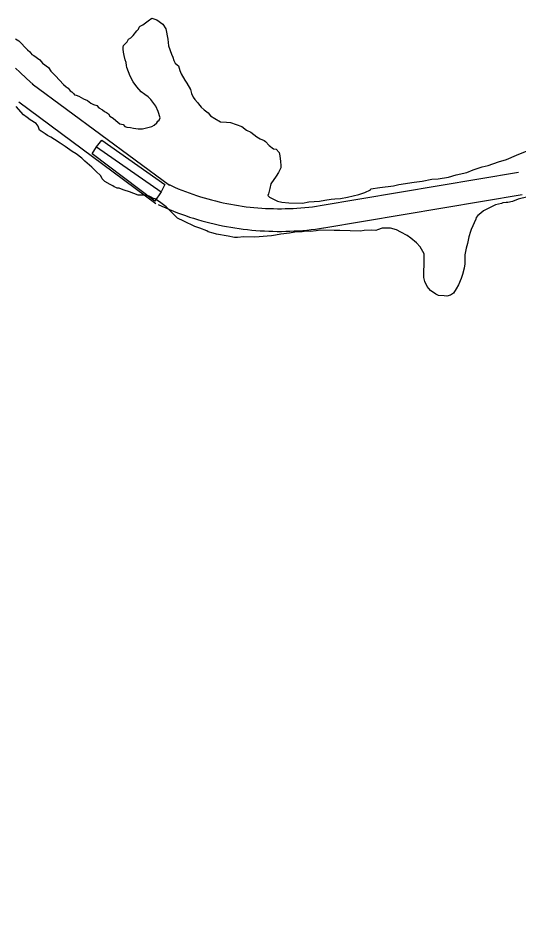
# Model space of a CAD drawing. Extents: x 3263578 to 3301413, y 764927 to 798602.
# Drawn here: x 3294885 to 3295548, y 784397 to 785610 of the extents above; entities that cross this region are included whole.
import ezdxf

# ---------------------------------------------------------------- set-up
doc = ezdxf.new("R2010")
doc.units = 0
for name, color, linetype in [('V-BRDG-OTLN', 7, 'Continuous'), ('V-ROAD-CNTR', 7, 'Continuous'), ('V-SITE-VEGE', 7, 'Continuous')]:
    doc.layers.add(name, color=color, linetype=linetype)

msp = doc.modelspace()

# ---------------------------------------------------------------- linework, layer by layer
at = {"layer": 'V-BRDG-OTLN'}
msp.add_line((3294988.6, 785439.5), (3295074.2, 785380.2), dxfattribs=at)
msp.add_lwpolyline([(3295074.2, 785380.2), (3295065.8, 785367.6), (3294982.9, 785430.5), (3294988.6, 785439.5), (3294995.7, 785448.6), (3295079.1, 785389.6)], close=True, dxfattribs=at)
at = {"layer": 'V-ROAD-CNTR'}
for points in [[(3294881.2, 785543.9), (3294887.2, 785538.5), (3294896.1, 785530.5), (3294904.9, 785522.4)], [(3294903.7, 785523.4), (3295085.4, 785389)], [(3294885.8, 785499.2), (3295067.5, 785364.8)], [(3295284.8, 785361.8), (3295547.7, 785406)], [(3295082.7, 785390.5), (3295087.5, 785388.3), (3295092.2, 785386.3), (3295097, 785384.2), (3295101.8, 785382.3), (3295106.7, 785380.4), (3295111.5, 785378.6), (3295116.4, 785376.9), (3295121.3, 785375.2), (3295126.3, 785373.6), (3295131.2, 785372.1), (3295136.2, 785370.7), (3295141.2, 785369.3), (3295146.2, 785368), (3295151.3, 785366.8), (3295156.3, 785365.7), (3295161.4, 785364.6), (3295166.5, 785363.6), (3295171.6, 785362.7), (3295176.7, 785361.9), (3295181.9, 785361.1), (3295187, 785360.4), (3295192.2, 785359.8), (3295197.3, 785359.3), (3295202.5, 785358.8), (3295207.6, 785358.4), (3295212.8, 785358.1), (3295218, 785357.9), (3295223.2, 785357.8), (3295228.4, 785357.7), (3295233.6, 785357.7), (3295238.8, 785357.8), (3295243.9, 785357.9), (3295249.1, 785358.1), (3295254.3, 785358.5), (3295259.5, 785358.8), (3295264.6, 785359.3), (3295269.8, 785359.8), (3295274.9, 785360.4), (3295280.1, 785361.1), (3295285.1, 785361.9)], [(3295289.8, 785332.3), (3295552.7, 785376.4)], [(3295070.2, 785363.3), (3295075.2, 785361), (3295080.4, 785358.7), (3295085.6, 785356.5), (3295090.8, 785354.4), (3295096, 785352.4), (3295101.3, 785350.4), (3295106.6, 785348.5), (3295112, 785346.7), (3295117.3, 785345), (3295122.7, 785343.4), (3295128.1, 785341.8), (3295133.5, 785340.3), (3295139, 785338.9), (3295144.5, 785337.6), (3295150, 785336.4), (3295155.5, 785335.2), (3295161, 785334.1), (3295166.5, 785333.1), (3295172.1, 785332.2), (3295177.7, 785331.4), (3295183.2, 785330.7), (3295188.8, 785330), (3295194.4, 785329.4), (3295200, 785328.9), (3295205.7, 785328.5), (3295211.3, 785328.2), (3295216.9, 785327.9), (3295222.5, 785327.8), (3295228.2, 785327.7), (3295233.8, 785327.7), (3295239.4, 785327.8), (3295245, 785327.9), (3295250.7, 785328.2), (3295256.3, 785328.5), (3295261.9, 785328.9), (3295267.5, 785329.4), (3295273.1, 785330), (3295278.7, 785330.7), (3295284.3, 785331.4), (3295289.5, 785332.2)]]:
    msp.add_lwpolyline(points, dxfattribs=at)
msp.add_spline([(3295928.2, 782029.6), (3295972.5, 782080.6), (3296030.9, 782125.2), (3296088.7, 782188.7), (3296120, 782229.6), (3296124.5, 782300.5), (3296103.2, 782384.2), (3296044.6, 782462.8), (3295997.7, 782543), (3296002.1, 782603.6), (3296025.2, 782667.4), (3296038.4, 782726), (3296068.1, 782767.2), (3296091.6, 782799.7), (3296108.6, 782824.6), (3296130.3, 782853.5), (3296145.6, 782878.2), (3296151.5, 782913.9), (3296123.8, 782952.9), (3296058.1, 782995.2), (3295965.4, 783024.8), (3295889.3, 783058.1), (3295760.9, 783171.2), (3295697, 783245.4), (3295620, 783335.8), (3295610.6, 783373.5), (3295574.6, 783538), (3295557.5, 783669.4), (3295540.5, 783799.4), (3295513.7, 783874.3), (3295519.9, 783912.4), (3295551.2, 783965.7), (3295598.9, 784034), (3295680.9, 784134.6), (3295738, 784204.5), (3295771.4, 784235.8), (3295805.9, 784259.8), (3295843.5, 784278.1), (3295883.4, 784280), (3295955, 784281.2), (3296008.7, 784288.5), (3296064.7, 784313.6), (3296103.2, 784337), (3296155.7, 784395.8), (3296221.2, 784458.5), (3296267, 784503.2), (3296311.1, 784532), (3296361.6, 784557.9), (3296418.6, 784576), (3296546.5, 784605.5), (3296673.5, 784638.5), (3296797.5, 784676.5), (3296897.1, 784686.1), (3296970.1, 784682.8), (3297011.3, 784656.8), (3297095.1, 784609.1), (3297178.6, 784571.1), (3297214.8, 784554.6)], degree=3, dxfattribs=at)
at = {"layer": 'V-SITE-VEGE'}
for p, q in [((3295050.1, 785601.6), (3295053.6, 785603.9)), ((3295053.6, 785603.9), (3295057.2, 785606.8)), ((3295057.2, 785606.8), (3295062.2, 785610.1)), ((3295062.2, 785610.1), (3295068.6, 785607.9)), ((3295068.6, 785607.9), (3295076.8, 785602.3)), ((3295037.4, 785587.1), (3295042, 785593.4)), ((3295042, 785593.4), (3295044.5, 785595.8)), ((3295044.5, 785595.8), (3295045.1, 785598.2)), ((3295045.1, 785598.2), (3295046.6, 785599.7)), ((3295046.6, 785599.7), (3295050.1, 785601.6)), ((3295076.8, 785602.3), (3295080.5, 785596.2)), ((3295080.5, 785596.2), (3295083.1, 785582.3)), ((3294881.3, 785582.8), (3294885.7, 785580.2)), ((3294885.7, 785580.2), (3294897.2, 785568.1)), ((3295029.2, 785579), (3295031.3, 785582.4)), ((3295031.3, 785582.4), (3295034.3, 785584.3)), ((3295034.3, 785584.3), (3295037.4, 785587.1)), ((3295083.1, 785582.3), (3295084.3, 785573.4)), ((3294897.2, 785568.1), (3294900.5, 785565.5)), ((3295024, 785569.3), (3295024.1, 785571.7)), ((3295024.4, 785565.3), (3295024, 785569.3)), ((3295024.1, 785571.7), (3295024.6, 785574.2)), ((3295024.6, 785574.2), (3295029.2, 785579)), ((3295084.3, 785573.4), (3295087.9, 785562.5)), ((3294900.5, 785565.5), (3294902.9, 785562)), ((3294902.9, 785562), (3294905.8, 785560.9)), ((3294905.8, 785560.9), (3294913.6, 785555.2)), ((3294913.6, 785555.2), (3294917.4, 785550.7)), ((3295025.2, 785560.8), (3295024.4, 785565.3)), ((3295026.5, 785554.9), (3295025.2, 785560.8)), ((3295027.9, 785551.4), (3295026.5, 785554.9)), ((3295087.9, 785562.5), (3295089.8, 785558.5)), ((3295089.8, 785558.5), (3295091.2, 785554)), ((3294917.4, 785550.7), (3294925.1, 785545)), ((3294925.1, 785545), (3294928.4, 785540)), ((3295028.3, 785547.4), (3295027.9, 785551.4)), ((3295028.7, 785545), (3295028.3, 785547.4)), ((3295031, 785539), (3295028.7, 785545)), ((3295091.2, 785554), (3295093, 785550.5)), ((3295093, 785550.5), (3295095.4, 785548.4)), ((3295095.4, 785548.4), (3295097.4, 785546.9)), ((3295097.4, 785546.9), (3295099.2, 785540.9)), ((3294928.4, 785540), (3294934.2, 785533.9)), ((3294934.2, 785533.9), (3294945.2, 785522.2)), ((3295033.3, 785533.5), (3295031, 785539)), ((3295037.5, 785525.9), (3295033.3, 785533.5)), ((3295099.2, 785540.9), (3295101, 785536.4)), ((3295101, 785536.4), (3295105.7, 785527.9)), ((3294945.2, 785522.2), (3294948.5, 785519.2)), ((3294948.5, 785519.2), (3294951.4, 785517.6)), ((3295042.3, 785519.4), (3295037.5, 785525.9)), ((3295048, 785512.8), (3295042.3, 785519.4)), ((3295105.7, 785527.9), (3295108.5, 785523.9)), ((3295108.5, 785523.9), (3295113.2, 785515.8)), ((3294951.4, 785517.6), (3294953.8, 785514.1)), ((3294953.8, 785514.1), (3294956.2, 785512.5)), ((3294956.2, 785512.5), (3294958.1, 785510.5)), ((3294958.1, 785510.5), (3294959.6, 785508.5)), ((3294959.6, 785508.5), (3294962, 785508.4)), ((3294962, 785508.4), (3294965.4, 785506.8)), ((3294965.4, 785506.8), (3294971.7, 785503.2)), ((3295052.8, 785509.2), (3295048, 785512.8)), ((3295057.2, 785506.1), (3295052.8, 785509.2)), ((3295113.2, 785515.8), (3295114.5, 785510.4)), ((3295114.5, 785510.4), (3295116.9, 785505.4)), ((3294971.7, 785503.2), (3294976.6, 785501.1)), ((3294976.6, 785501.1), (3294981.4, 785497.5)), ((3294981.4, 785497.5), (3294984.9, 785495.9)), ((3294984.9, 785495.9), (3294989.2, 785494.3)), ((3294989.2, 785494.3), (3294991.6, 785491.3)), ((3295060.5, 785502.6), (3295057.2, 785506.1)), ((3295067.2, 785493.5), (3295060.5, 785502.6)), ((3295116.9, 785505.4), (3295119.2, 785502.3)), ((3295119.2, 785502.3), (3295122.6, 785498.3)), ((3295122.6, 785498.3), (3295124, 785496.8)), ((3295124, 785496.8), (3295127.3, 785492.2)), ((3294892.2, 785482.3), (3294882.1, 785493)), ((3294897, 785478.8), (3294892.2, 785482.3)), ((3294991.6, 785491.3), (3294996.5, 785488.7)), ((3294996.5, 785488.7), (3294999.4, 785486.6)), ((3294999.4, 785486.6), (3295001.8, 785485.1)), ((3295001.8, 785485.1), (3295004.7, 785483.5)), ((3295004.7, 785483.5), (3295006.6, 785480.5)), ((3295070.4, 785486.5), (3295067.2, 785493.5)), ((3295073.1, 785478), (3295070.4, 785486.5)), ((3295127.3, 785492.2), (3295131.2, 785488.7)), ((3295131.2, 785488.7), (3295136.5, 785484.6)), ((3295136.5, 785484.6), (3295139.8, 785481)), ((3294900.9, 785475.7), (3294897, 785478.8)), ((3294908.6, 785470.5), (3294900.9, 785475.7)), ((3294911.5, 785467), (3294908.6, 785470.5)), ((3295006.6, 785480.5), (3295011, 785477.9)), ((3295011, 785477.9), (3295014.3, 785474.8)), ((3295014.3, 785474.8), (3295019.6, 785470.2)), ((3295019.6, 785470.2), (3295024, 785469.1)), ((3295065, 785468.4), (3295068.5, 785471.7)), ((3295068.5, 785471.7), (3295070, 785473.7)), ((3295070, 785473.7), (3295071.6, 785475.1)), ((3295071.6, 785475.1), (3295073.1, 785478)), ((3295139.8, 785481), (3295145.6, 785477.4)), ((3295145.6, 785477.4), (3295152.9, 785472.7)), ((3295152.9, 785472.7), (3295160.8, 785472.5)), ((3295160.8, 785472.5), (3295166.2, 785471.8)), ((3295166.2, 785471.8), (3295181.3, 785466.5)), ((3294913.3, 785462), (3294911.5, 785467)), ((3294915.2, 785460.5), (3294913.3, 785462)), ((3294920.5, 785456.8), (3294915.2, 785460.5)), ((3295024, 785469.1), (3295026.4, 785466.6)), ((3295026.4, 785466.6), (3295028.9, 785466)), ((3295028.9, 785466), (3295033.8, 785465.4)), ((3295033.8, 785465.4), (3295037.7, 785464.3)), ((3295037.7, 785464.3), (3295044.1, 785463.6)), ((3295044.1, 785463.6), (3295049.5, 785463.4)), ((3295049.5, 785463.4), (3295055, 785464.7)), ((3295055, 785464.7), (3295061.9, 785466.5)), ((3295061.9, 785466.5), (3295065, 785468.4)), ((3295181.3, 785466.5), (3295187.6, 785461.8)), ((3295187.6, 785461.8), (3295193, 785459.2)), ((3295193, 785459.2), (3295201.2, 785453.1)), ((3294923.9, 785454.8), (3294920.5, 785456.8)), ((3294928.3, 785452.7), (3294923.9, 785454.8)), ((3294933.2, 785449.6), (3294928.3, 785452.7)), ((3294940.4, 785444.4), (3294933.2, 785449.6)), ((3295201.2, 785453.1), (3295205.5, 785450.5)), ((3295205.5, 785450.5), (3295210.9, 785448.3)), ((3295210.9, 785448.3), (3295212.8, 785446.8)), ((3295212.8, 785446.8), (3295217.6, 785441.7)), ((3294947.2, 785440.3), (3294940.4, 785444.4)), ((3294956.4, 785433.6), (3294947.2, 785440.3)), ((3294961.7, 785430.5), (3294956.4, 785433.6)), ((3295217.6, 785441.7), (3295223.4, 785437.1)), ((3295223.4, 785437.1), (3295226.8, 785436.5)), ((3295226.8, 785436.5), (3295230.7, 785432)), ((3295545.3, 785428.7), (3295559.3, 785434.2)), ((3294969.4, 785424.8), (3294961.7, 785430.5)), ((3294973.3, 785420.8), (3294969.4, 785424.8)), ((3295230.7, 785432), (3295231.5, 785428)), ((3295231.5, 785428), (3295232.3, 785420.1)), ((3295521.4, 785420), (3295531.9, 785423.1)), ((3295531.9, 785423.1), (3295545.3, 785428.7)), ((3294982.4, 785412.6), (3294973.3, 785420.8)), ((3294987.7, 785407.5), (3294982.4, 785412.6)), ((3295233, 785411.7), (3295229.9, 785405.8)), ((3295232.3, 785420.1), (3295233.1, 785415.1)), ((3295233.1, 785415.1), (3295233, 785411.7)), ((3295487.5, 785409.1), (3295499.5, 785413.2)), ((3295499.5, 785413.2), (3295507.4, 785415)), ((3295507.4, 785415), (3295521.4, 785420)), ((3294994.4, 785401.4), (3294987.7, 785407.5)), ((3294996.3, 785397.4), (3294994.4, 785401.4)), ((3294999.6, 785393.8), (3294996.3, 785397.4)), ((3295226.8, 785401), (3295219.6, 785390.8)), ((3295229.9, 785405.8), (3295226.8, 785401)), ((3295432.9, 785396.9), (3295441.3, 785397.2)), ((3295441.3, 785397.2), (3295455.2, 785399.7)), ((3295455.2, 785399.7), (3295465.1, 785402.4)), ((3295465.1, 785402.4), (3295479.1, 785405.9)), ((3295479.1, 785405.9), (3295487.5, 785409.1)), ((3295006.9, 785389.7), (3294999.6, 785393.8)), ((3295010.3, 785388.1), (3295006.9, 785389.7)), ((3295012.2, 785386.6), (3295010.3, 785388.1)), ((3295014.2, 785386), (3295012.2, 785386.6)), ((3295016.1, 785385), (3295014.2, 785386)), ((3295018.6, 785384.9), (3295016.1, 785385)), ((3295219.6, 785390.8), (3295218.4, 785384.5)), ((3295352.1, 785384), (3295364, 785385.6)), ((3295364, 785385.6), (3295382.3, 785388)), ((3295382.3, 785388), (3295389.3, 785389.8)), ((3295389.3, 785389.8), (3295409.6, 785392.7)), ((3295409.6, 785392.7), (3295420, 785394.3)), ((3295420, 785394.3), (3295432.9, 785396.9)), ((3295022, 785383.8), (3295018.6, 785384.9)), ((3295025.4, 785382.2), (3295022, 785383.8)), ((3295032.3, 785380.1), (3295025.4, 785382.2)), ((3295044, 785375.8), (3295032.3, 785380.1)), ((3295050.9, 785375.6), (3295044, 785375.8)), ((3295058.7, 785374.3), (3295050.9, 785375.6)), ((3295061.2, 785372.8), (3295058.7, 785374.3)), ((3295216.7, 785377.6), (3295215.7, 785375.2)), ((3295215.7, 785375.2), (3295218.1, 785373.1)), ((3295218.4, 785384.5), (3295216.7, 785377.6)), ((3295218.1, 785373.1), (3295220.5, 785371.6)), ((3295311.8, 785371.4), (3295321.2, 785373.1)), ((3295321.2, 785373.1), (3295336.1, 785376.6)), ((3295336.1, 785376.6), (3295344.1, 785379.3)), ((3295344.1, 785379.3), (3295351.6, 785382.5)), ((3295351.6, 785382.5), (3295352.1, 785384)), ((3295560, 785373.5), (3295547.1, 785370.4)), ((3295064.1, 785371.2), (3295061.2, 785372.8)), ((3295066, 785370.7), (3295064.1, 785371.2)), ((3295070.9, 785367.6), (3295066, 785370.7)), ((3295073.8, 785365.5), (3295070.9, 785367.6)), ((3295075.7, 785364), (3295073.8, 785365.5)), ((3295081, 785360.4), (3295075.7, 785364)), ((3295220.5, 785371.6), (3295228.3, 785367.9)), ((3295228.3, 785367.9), (3295234.2, 785366.2)), ((3295234.2, 785366.2), (3295243.5, 785365.5)), ((3295243.5, 785365.5), (3295261.7, 785364.9)), ((3295261.7, 785364.9), (3295270.2, 785366.7)), ((3295270.2, 785366.7), (3295284, 785367.7)), ((3295284, 785367.7), (3295291, 785369)), ((3295291, 785369), (3295299.4, 785370.2)), ((3295299.4, 785370.2), (3295304.3, 785370.6)), ((3295304.3, 785370.6), (3295311.8, 785371.4)), ((3295517.3, 785362.9), (3295511.8, 785360.1)), ((3295525.2, 785364.6), (3295517.3, 785362.9)), ((3295527.2, 785365.5), (3295525.2, 785364.6)), ((3295531.2, 785365.9), (3295527.2, 785365.5)), ((3295533.6, 785365.8), (3295531.2, 785365.9)), ((3295539.6, 785367.1), (3295533.6, 785365.8)), ((3295547.1, 785370.4), (3295539.6, 785367.1)), ((3295084.4, 785356.8), (3295081, 785360.4)), ((3295091.1, 785350.2), (3295084.4, 785356.8)), ((3295095.9, 785345.1), (3295091.1, 785350.2)), ((3295493.7, 785348.8), (3295491.6, 785345.9)), ((3295497.7, 785351.6), (3295493.7, 785348.8)), ((3295501.2, 785355), (3295497.7, 785351.6)), ((3295506.8, 785357.7), (3295501.2, 785355)), ((3295511.8, 785360.1), (3295506.8, 785357.7)), ((3295104.2, 785341.4), (3295095.9, 785345.1)), ((3295119.2, 785334.1), (3295104.2, 785341.4)), ((3295491.1, 785343.9), (3295485.2, 785330.3)), ((3295491.6, 785345.9), (3295491.1, 785343.9)), ((3295125.6, 785331.9), (3295119.2, 785334.1)), ((3295134.9, 785328.2), (3295125.6, 785331.9)), ((3295136.8, 785327.2), (3295134.9, 785328.2)), ((3295143.2, 785325.5), (3295136.8, 785327.2)), ((3295147.6, 785323.9), (3295143.2, 785325.5)), ((3295244.3, 785325.5), (3295232.9, 785323.8)), ((3295251.3, 785326.8), (3295244.3, 785325.5)), ((3295261.1, 785327), (3295251.3, 785326.8)), ((3295266.6, 785327.8), (3295261.1, 785327)), ((3295272, 785327.6), (3295266.6, 785327.8)), ((3295279.9, 785328.4), (3295272, 785327.6)), ((3295285.4, 785329.2), (3295279.9, 785328.4)), ((3295303.6, 785328.7), (3295285.4, 785329.2)), ((3295311, 785329), (3295303.6, 785328.7)), ((3295338.6, 785328.1), (3295311, 785329)), ((3295343.1, 785329), (3295338.6, 785328.1)), ((3295353, 785329.2), (3295343.1, 785329)), ((3295358.9, 785329), (3295353, 785329.2)), ((3295360.9, 785329.5), (3295358.9, 785329)), ((3295367.3, 785331.7), (3295360.9, 785329.5)), ((3295372.8, 785332.1), (3295367.3, 785331.7)), ((3295378.2, 785331.9), (3295372.8, 785332.1)), ((3295386, 785329.7), (3295378.2, 785331.9)), ((3295391.9, 785326.6), (3295386, 785329.7)), ((3295400.1, 785322.4), (3295391.9, 785326.6)), ((3295484.2, 785327.3), (3295482, 785320.5)), ((3295485.2, 785330.3), (3295484.2, 785327.3)), ((3295163.3, 785321.4), (3295147.6, 785323.9)), ((3295171.6, 785319.7), (3295163.3, 785321.4)), ((3295175.6, 785319.6), (3295171.6, 785319.7)), ((3295184, 785320.3), (3295175.6, 785319.6)), ((3295197.8, 785319.9), (3295184, 785320.3)), ((3295204.2, 785320.2), (3295197.8, 785319.9)), ((3295214.6, 785321.4), (3295204.2, 785320.2)), ((3295220.5, 785321.7), (3295214.6, 785321.4)), ((3295226, 785322.6), (3295220.5, 785321.7)), ((3295232.9, 785323.8), (3295226, 785322.6)), ((3295405, 785318.8), (3295400.1, 785322.4)), ((3295412.7, 785312.6), (3295405, 785318.8)), ((3295417.4, 785307.1), (3295412.7, 785312.6)), ((3295482, 785320.5), (3295480.2, 785311.7)), ((3295422.6, 785298.1), (3295417.4, 785307.1)), ((3295478.6, 785305.3), (3295476.8, 785296.5)), ((3295480.2, 785311.7), (3295478.6, 785305.3)), ((3295422.2, 785266.5), (3295422.9, 785291.6)), ((3295422.9, 785291.6), (3295422.6, 785298.1)), ((3295476.8, 785296.5), (3295476.5, 785284.6)), ((3295475.8, 785278.7), (3295473.6, 785270.4)), ((3295476.5, 785284.6), (3295475.8, 785278.7)), ((3295423.5, 785261), (3295422.2, 785266.5)), ((3295472, 785265), (3295468.3, 785256.7)), ((3295473.6, 785270.4), (3295472, 785265)), ((3295426.8, 785254.5), (3295423.5, 785261)), ((3295431, 785249.4), (3295426.8, 785254.5)), ((3295468.3, 785256.7), (3295465.1, 785251.4)), ((3295438.3, 785244.3), (3295431, 785249.4)), ((3295441.7, 785242.7), (3295438.3, 785244.3)), ((3295449.1, 785242), (3295441.7, 785242.7)), ((3295453, 785241.9), (3295449.1, 785242)), ((3295457.5, 785243.2), (3295453, 785241.9)), ((3295461.5, 785245.6), (3295457.5, 785243.2)), ((3295465.1, 785251.4), (3295461.5, 785245.6))]:
    msp.add_line(p, q, dxfattribs=at)

doc.saveas('drawing.dxf')
